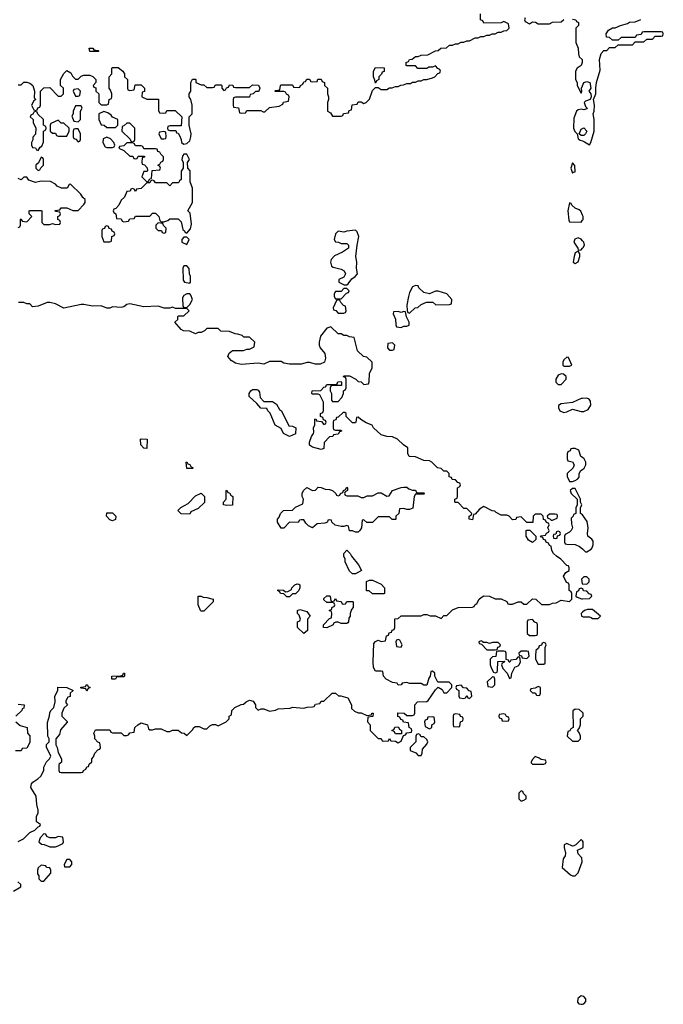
# Model space of a CAD drawing. Header units: inches. Extents: x 2701323 to 2964515, y 494916 to 722124.
# Tile 454 of 656: x 2836060 to 2840566, y 619711 to 626610. Entities that reach past the tile are written whole.
import ezdxf

# ---------------------------------------------------------------- set-up
doc = ezdxf.new("R2010")
doc.units = ezdxf.units.IN
doc.header["$MEASUREMENT"] = 0
for name, color, linetype in [('C8631', 7, 'Continuous'), ('C8632', 7, 'Continuous'), ('C8641', 7, 'Continuous'), ('C8642', 7, 'Continuous')]:
    doc.layers.add(name, color=color, linetype=linetype)

msp = doc.modelspace()

# ---------------------------------------------------------------- linework, layer by layer
at = {"layer": 'C8631', "color": 2, "elevation": 2}
msp.add_lwpolyline([(2840000, 619767.6), (2839990, 619769.2), (2839968.3, 619751.7), (2839965.5, 619725.5), (2839974.4, 619714.4), (2839990, 619710.7), (2840000, 619712.3)], dxfattribs=at)
at = {"layer": 'C8632', "color": 2, "elevation": 2}
for points in [[(2836050, 626154), (2836070, 626154), (2836088.7, 626171.3), (2836110, 626171.3), (2836130, 626164.7), (2836151.3, 626150), (2836164.7, 626110), (2836162, 626062), (2836174, 626050), (2836158, 626042), (2836142, 626010), (2836158, 625978), (2836170, 625974), (2836182, 625978), (2836187.3, 625992.7), (2836202, 625998), (2836206, 626010), (2836206, 626110), (2836230, 626132), (2836270, 626134), (2836330, 626074), (2836350, 626074), (2836366, 626090), (2836366, 626130), (2836346, 626150), (2836346, 626190), (2836370, 626234), (2836390, 626254), (2836416.9, 626236.9), (2836430, 626214), (2836450, 626194), (2836470, 626194), (2836490, 626214), (2836510, 626222), (2836550, 626222), (2836572.7, 626212.7), (2836594, 626190), (2836594, 626170), (2836574, 626150), (2836578, 626138), (2836592.7, 626132.7), (2836594, 626110), (2836614, 626090), (2836614, 626030), (2836630, 626014), (2836670, 626014), (2836682, 626018), (2836686, 626050), (2836702, 626058), (2836706, 626070), (2836706, 626090), (2836696.4, 626116.4), (2836686, 626130), (2836686, 626210), (2836706, 626230), (2836706, 626270), (2836710, 626274), (2836750, 626274), (2836782, 626250), (2836794, 626230), (2836794, 626210), (2836814, 626190), (2836814, 626130), (2836818, 626118), (2836830, 626114), (2836862, 626118), (2836867.3, 626152.7), (2836910, 626154), (2836934, 626130), (2836932.7, 626107.3), (2836918, 626102), (2836914, 626070), (2836950, 626054), (2837032.7, 626052.7), (2837032.7, 625972.7), (2837038, 625958), (2837070, 625954), (2837082, 625958), (2837090, 625974), (2837147.3, 625972.7), (2837194, 625930), (2837190, 625866), (2837110, 625866), (2837098, 625862), (2837094, 625850), (2837098, 625838), (2837110, 625834), (2837152.7, 625832.7), (2837158, 625818), (2837170, 625814), (2837179.6, 625799.6), (2837191.3, 625770), (2837192, 625750), (2837210, 625738), (2837230, 625742), (2837250, 625762), (2837259, 625790), (2837261.2, 625810), (2837246, 625870), (2837246, 625930), (2837268, 625950), (2837268, 626010), (2837258, 626050), (2837246, 626070), (2837246, 626090), (2837258, 626110), (2837258, 626170), (2837270, 626194), (2837290, 626194), (2837294, 626190), (2837294, 626170), (2837330, 626154), (2837350, 626154), (2837370, 626134), (2837410, 626134), (2837422, 626138), (2837430, 626154), (2837470, 626154), (2837474, 626150), (2837474, 626130), (2837490, 626114), (2837502, 626118), (2837507.3, 626132.7), (2837522, 626138), (2837530, 626154), (2837551.6, 626151.6), (2837558, 626138), (2837570, 626134), (2837670, 626134), (2837690, 626154), (2837732, 626152), (2837742, 626130), (2837734, 626110), (2837730, 626106), (2837710, 626106), (2837694, 626090), (2837674, 626086), (2837670, 626066), (2837570, 626066), (2837558, 626062), (2837554, 626050), (2837554, 626010), (2837558, 625998), (2837592.7, 625992.7), (2837598, 625958), (2837610, 625954), (2837642, 625958), (2837650, 625974), (2837747.3, 625972.7), (2837763.6, 625963.6), (2837776.4, 625963.6), (2837810, 625994), (2837876.4, 626003.6), (2837902, 626018), (2837907.3, 626032.7), (2837942, 626038), (2837946, 626070), (2837942, 626082), (2837927.3, 626087.3), (2837922, 626102), (2837910, 626106), (2837850, 626106), (2837846, 626110), (2837850, 626114), (2837882, 626118), (2837886, 626150), (2837890, 626154), (2837970, 626154), (2837978, 626138), (2838010, 626134), (2838022, 626138), (2838026, 626150), (2838042, 626158), (2838050, 626174), (2838062, 626178), (2838070, 626194), (2838090, 626194), (2838098, 626178), (2838110, 626174), (2838142, 626178), (2838147.3, 626192.7), (2838170, 626194), (2838178, 626178), (2838194, 626170), (2838194, 626150), (2838214, 626130), (2838214, 626090), (2838222, 626070), (2838222, 626050), (2838214, 626030), (2838214, 625970), (2838236.9, 625956.9), (2838250, 625934), (2838310, 625934), (2838322, 625938), (2838327.3, 625952.7), (2838362, 625958), (2838367.3, 625972.7), (2838382, 625978), (2838387.3, 626012.7), (2838422, 626018), (2838430, 626034), (2838450, 626034), (2838470, 626022), (2838486, 626030), (2838510, 626054), (2838530, 626114), (2838550, 626134), (2838570, 626134), (2838590, 626122), (2838630, 626122), (2838648.4, 626131.6), (2838667.3, 626132.7), (2838690, 626142), (2838710, 626142), (2838728.4, 626151.6), (2838747.3, 626152.7), (2838770, 626162), (2838796.4, 626163.6), (2838810, 626172), (2838830, 626172), (2838850, 626182), (2838870, 626182), (2838890, 626192), (2838910, 626192), (2838950, 626202), (2838966, 626210), (2838987.3, 626232.7), (2839002, 626238), (2839006, 626250), (2839002, 626262), (2838987.3, 626267.3), (2838970, 626286), (2838950, 626278), (2838923.6, 626276.4), (2838910, 626268), (2838848, 626268), (2838830, 626286), (2838770, 626286), (2838766, 626290), (2838766, 626310), (2838782, 626318), (2838788.4, 626331.6), (2838807.3, 626332.7), (2838830, 626352), (2838850, 626352), (2838870, 626362), (2838916.4, 626363.6), (2838970, 626392), (2838990, 626394), (2839008.4, 626411.6), (2839047.3, 626412.7), (2839070, 626432), (2839090, 626432), (2839110, 626442), (2839130, 626442), (2839150, 626452), (2839170, 626452), (2839190, 626462), (2839210, 626462), (2839250, 626482), (2839270, 626482), (2839288.4, 626491.6), (2839310, 626492), (2839330, 626502), (2839350, 626502), (2839368.4, 626511.6), (2839390, 626512), (2839410, 626522), (2839430, 626522), (2839448.4, 626531.6), (2839470, 626534), (2839486, 626550), (2839482, 626582), (2839450, 626598), (2839430, 626588), (2839310, 626586), (2839302, 626602), (2839286, 626610), (2839286, 626650)], [(2839598, 626622), (2839594, 626610), (2839598, 626598), (2839630, 626582), (2839650, 626594), (2839671.6, 626591.6), (2839690, 626582), (2839770, 626582), (2839790, 626592), (2839850, 626594), (2839870, 626612)], [(2839930, 626614), (2839954, 626610), (2839958, 626598), (2839972, 626590), (2839972, 626570), (2839954, 626550), (2839954, 626450), (2839971.1, 626411.1), (2839971.3, 626370), (2839978, 626350), (2839997.3, 626330), (2839998.8, 626310), (2839992, 626290), (2839962, 626270), (2839952, 626250), (2839952, 626190), (2839962, 626170), (2839962, 626150), (2839990, 626094), (2839995.3, 626110), (2839994, 626130), (2840000, 626146.4)], [(2840000, 625981), (2839990, 625984), (2839970, 625979), (2839958, 625970), (2839939.6, 625920.4), (2839938, 625850), (2839946.4, 625826.4), (2839962, 625810), (2839970, 625774), (2839984.7, 625764.7), (2840000, 625760)], [(2840000, 625798), (2839990, 625798), (2839978, 625810), (2839990, 625842), (2840000, 625846.7)], [(2836050, 625154), (2836062, 625158), (2836066, 625170), (2836066, 625210), (2836070, 625214), (2836078, 625198), (2836110, 625194), (2836146, 625230), (2836126, 625250), (2836126, 625270), (2836130, 625274), (2836210, 625274), (2836214, 625270), (2836214, 625190), (2836230, 625174), (2836270, 625174), (2836290, 625182), (2836310, 625174), (2836342, 625178), (2836346, 625190), (2836342, 625202), (2836326, 625210), (2836326, 625230), (2836342, 625238), (2836346, 625250), (2836342, 625262), (2836310, 625266), (2836307.3, 625272.7), (2836342, 625278), (2836350, 625292), (2836390, 625292), (2836432.7, 625272.7), (2836470, 625274), (2836510, 625314), (2836518, 625330), (2836518, 625350), (2836503.1, 625363.1), (2836488.4, 625388.4), (2836416.4, 625456.4), (2836405.4, 625454.6), (2836391.6, 625428.4), (2836351.6, 625428.4), (2836322.7, 625442.7), (2836310, 625458), (2836276.4, 625476.4), (2836210, 625478), (2836170, 625469), (2836124.7, 625484.7), (2836110, 625506), (2836090, 625506), (2836070, 625488.7), (2836050, 625498)], [(2840000, 625240.3), (2839988.9, 625268.9), (2839978, 625278), (2839949, 625289), (2839926, 625310), (2839922, 625322), (2839910, 625326), (2839898, 625270), (2839904.7, 625204.7), (2839910, 625194), (2839990, 625191.3), (2840000, 625204.7)], [(2840000, 625061.2), (2839990, 625073.2), (2839970, 625081.2), (2839947.3, 625072.7), (2839938.8, 625050), (2839966.8, 625010), (2839970, 624994), (2839990, 624998), (2840000, 625008)], [(2836050, 620852), (2836086, 620870), (2836130, 620914), (2836166, 620930), (2836190, 620954), (2836202, 620958), (2836206, 620970), (2836178, 620990), (2836178, 621030), (2836188.7, 621050), (2836188.7, 621070), (2836179, 621110), (2836175.3, 621170), (2836137.2, 621230), (2836143.7, 621256.3), (2836152.5, 621267.5), (2836188, 621290), (2836208, 621310), (2836228, 621350), (2836228.7, 621371.3), (2836248, 621410), (2836268, 621430), (2836278, 621450), (2836248.4, 621511.6), (2836248.4, 621531.6), (2836266, 621550), (2836266, 621570), (2836258, 621590), (2836254.6, 621685.4), (2836268.4, 621731.6), (2836270, 621754), (2836278, 621770), (2836298, 621790), (2836308, 621830), (2836306, 621870), (2836326, 621910), (2836327.3, 621932.7), (2836390, 621931.3), (2836434, 621910), (2836414, 621890), (2836412.7, 621867.3), (2836398, 621862), (2836383.6, 621836.4), (2836383.6, 621823.6), (2836394, 621810), (2836370, 621786), (2836354, 621750), (2836354, 621730), (2836391.6, 621691.6), (2836391.6, 621688.4), (2836346.4, 621633.6), (2836339.6, 621600.4), (2836314, 621570), (2836312, 621530), (2836322, 621510), (2836330, 621474), (2836352, 621430), (2836351.6, 621408.4), (2836334, 621390), (2836334, 621350), (2836338, 621338), (2836350, 621334), (2836490, 621334), (2836502, 621338), (2836506, 621350), (2836522, 621358), (2836530, 621374), (2836542, 621378), (2836547.3, 621392.7), (2836566, 621410), (2836566, 621430), (2836576.4, 621443.6), (2836586, 621470), (2836607.3, 621492.7), (2836622, 621498), (2836626, 621510), (2836622, 621542), (2836607.3, 621547.3), (2836586, 621570), (2836586, 621590), (2836578, 621610), (2836590, 621634), (2836690, 621634), (2836698, 621618), (2836710, 621614), (2836770, 621614), (2836790, 621594), (2836810, 621594), (2836822, 621598), (2836830, 621614), (2836862, 621618), (2836866, 621650), (2836886, 621670), (2836910, 621682), (2836954, 621670), (2836962, 621642), (2836970, 621634), (2836990, 621634), (2837010, 621642), (2837050, 621642), (2837090, 621622), (2837110, 621622), (2837130, 621632), (2837170, 621632), (2837192.7, 621612.7), (2837211.6, 621611.6), (2837230, 621594), (2837270, 621634), (2837278, 621650), (2837290, 621658), (2837316.9, 621656.9), (2837350, 621642), (2837370, 621642), (2837390, 621662), (2837410, 621672), (2837430, 621672), (2837450, 621662), (2837506, 621690), (2837526, 621710), (2837526, 621730), (2837542, 621738), (2837546, 621770), (2837566, 621790), (2837610, 621812), (2837627.3, 621812.7), (2837646, 621830), (2837670, 621842), (2837694.8, 621834.8), (2837711.3, 621810), (2837712, 621790), (2837730, 621772), (2837750, 621782), (2837770, 621782), (2837810, 621764.7), (2837850, 621772), (2837870, 621782), (2837954, 621786), (2837970, 621792), (2838050, 621786), (2838072.7, 621792.7), (2838110, 621794), (2838122, 621798), (2838130, 621814), (2838162, 621818), (2838170, 621834), (2838190, 621834), (2838248.4, 621891.6), (2838270, 621892), (2838292.7, 621872.7), (2838307.3, 621872.7), (2838358, 621858), (2838382, 621810), (2838383.6, 621783.6), (2838403.6, 621763.6), (2838430, 621754), (2838450, 621754), (2838490, 621734), (2838522, 621738), (2838526, 621750), (2838534, 621750), (2838532.7, 621727.3), (2838498, 621722), (2838494, 621690), (2838514, 621670), (2838514, 621630), (2838570, 621574), (2838590, 621574), (2838598, 621558), (2838610, 621554), (2838642, 621558), (2838650, 621574), (2838658, 621558), (2838690, 621554), (2838710, 621542), (2838730, 621554), (2838746, 621594), (2838762, 621598), (2838770, 621614), (2838802, 621618), (2838806, 621630), (2838802, 621642), (2838786, 621650), (2838782, 621682), (2838747.3, 621687.3), (2838742, 621702), (2838727.3, 621707.3), (2838722, 621722), (2838707.3, 621727.3), (2838707.3, 621752.7), (2838751.6, 621751.6), (2838770, 621734), (2838810, 621734), (2838822, 621738), (2838826, 621750), (2838826, 621810), (2838846, 621830), (2838910, 621832), (2838920.4, 621839.6), (2838970, 621914), (2838990, 621934), (2839016.9, 621916.9), (2839030, 621894), (2839050, 621894), (2839086, 621930), (2839086, 621950), (2839067.3, 621967.3), (2838987.3, 621967.3), (2838966, 622010), (2838966, 622030), (2838950, 622046), (2838938, 622042), (2838934, 622010), (2838923.6, 621996.4), (2838910, 621946), (2838890, 621948), (2838870, 621958), (2838790, 621958), (2838770, 621966), (2838738, 621962), (2838731.6, 621948.4), (2838710, 621948), (2838702, 621962), (2838670, 621966), (2838626, 621990), (2838606, 622010), (2838602, 622042), (2838590, 622046), (2838550, 622046), (2838538, 622070), (2838535.3, 622110), (2838540.4, 622239.6), (2838550, 622254), (2838570, 622262), (2838590, 622254), (2838622, 622258), (2838627.3, 622292.7), (2838642, 622298), (2838647.3, 622312.7), (2838662, 622318), (2838667.3, 622332.7), (2838682, 622338), (2838686, 622350), (2838687.3, 622412.7), (2838710, 622414), (2838730, 622432), (2838870, 622432), (2838890, 622442), (2838910, 622442), (2838932.7, 622432.7), (2838970, 622432), (2839010, 622414), (2839030, 622434), (2839050, 622434), (2839090, 622474), (2839128.9, 622491.1), (2839230, 622494), (2839242, 622498), (2839246, 622510), (2839260.4, 622519.6), (2839278, 622550), (2839290, 622562), (2839310, 622572), (2839350, 622571.3), (2839390, 622552), (2839431.6, 622551.6), (2839470, 622534), (2839478, 622518), (2839490, 622514), (2839510, 622514), (2839550, 622531.3), (2839571.1, 622531.1), (2839590, 622514), (2839610, 622514), (2839650, 622552), (2839674, 622550), (2839712.7, 622512.7), (2839770, 622512), (2839790, 622522), (2839816.4, 622523.6), (2839850, 622542), (2839910, 622534), (2839926, 622550), (2839926, 622590), (2839922, 622602), (2839906, 622610), (2839906, 622650), (2839902, 622662), (2839887.3, 622667.3), (2839868, 622710), (2839883.1, 622736.9), (2839906, 622750), (2839906, 622770), (2839902, 622782), (2839890, 622786), (2839848, 622830), (2839818, 622850), (2839798, 622870), (2839786, 622890), (2839782, 622922), (2839770, 622926), (2839762, 622942), (2839746, 622950), (2839742, 622962), (2839727.3, 622967.3), (2839722, 622982), (2839707.3, 622987.3), (2839710, 622994), (2839742, 622998), (2839747.3, 623012.7), (2839762, 623018), (2839766, 623030), (2839758, 623050), (2839766, 623070), (2839762, 623082), (2839747.3, 623087.3), (2839742, 623102), (2839727.3, 623107.3), (2839726, 623130), (2839710, 623146), (2839670, 623146), (2839654, 623130), (2839652.7, 623087.3), (2839610, 623086), (2839570, 623126), (2839538, 623122), (2839532.7, 623107.3), (2839510, 623106), (2839486, 623130), (2839470, 623138), (2839430, 623138), (2839396.4, 623156.4), (2839387.3, 623167.3), (2839368.4, 623168.4), (2839310, 623198), (2839279.6, 623180.4), (2839250, 623146), (2839238, 623142), (2839230, 623106), (2839206, 623110), (2839206, 623130), (2839222, 623138), (2839226, 623150), (2839190, 623186), (2839170, 623186), (2839130, 623226), (2839110, 623226), (2839106, 623230), (2839106, 623250), (2839122, 623258), (2839126, 623270), (2839126, 623330), (2839142, 623338), (2839146, 623350), (2839142, 623362), (2839127.3, 623367.3), (2839110, 623386), (2839087.3, 623387.3), (2839082, 623402), (2839067.3, 623407.3), (2839066, 623430), (2839050, 623446), (2839030, 623446), (2839010, 623466), (2838986, 623470), (2838946, 623510), (2838930, 623518), (2838890, 623522), (2838830, 623548), (2838786, 623550), (2838778, 623570), (2838778, 623610), (2838746, 623630), (2838706, 623670), (2838670, 623688), (2838630, 623688.7), (2838590, 623702), (2838538, 623750), (2838528.4, 623768.4), (2838484.7, 623784.7), (2838448, 623808), (2838430, 623826), (2838418, 623822), (2838414, 623790), (2838410, 623786), (2838390, 623786), (2838346, 623830), (2838346, 623850), (2838336.4, 623856.4), (2838323.6, 623856.4), (2838290, 623826), (2838278, 623822), (2838272.7, 623807.3), (2838258, 623802), (2838254, 623790), (2838254, 623750), (2838258, 623738), (2838270, 623734), (2838310, 623734), (2838312.7, 623727.3), (2838298, 623722), (2838290, 623706), (2838258, 623702), (2838251.6, 623688.4), (2838230, 623686), (2838192.7, 623647.3), (2838190, 623606), (2838170, 623598), (2838110, 623615.3), (2838088.9, 623628.9), (2838088.7, 623650), (2838102, 623690), (2838118, 623710), (2838120.4, 623719.6), (2838118, 623750), (2838126, 623770), (2838126, 623810), (2838132.7, 623812.7), (2838138, 623798), (2838174, 623794), (2838190, 623774), (2838202, 623778), (2838206, 623790), (2838202, 623802), (2838186, 623806), (2838182, 623822), (2838166, 623830), (2838166, 623850), (2838182, 623858), (2838187.3, 623872.7), (2838188, 623930), (2838162, 623982), (2838150, 623986), (2838110, 623986), (2838106, 623990), (2838108, 624010), (2838167.3, 624012.7), (2838190, 624034), (2838202, 624038), (2838210, 624054), (2838270, 624054), (2838282, 624058), (2838288.4, 624071.6), (2838310, 624074), (2838314, 624070), (2838312.7, 624047.3), (2838250, 624046), (2838238, 624042), (2838234, 624030), (2838234, 624010), (2838242, 623990), (2838243.6, 623943.6), (2838250, 623934), (2838290, 623934), (2838316.4, 623963.6), (2838326, 623990), (2838326, 624010), (2838342, 624018), (2838346, 624030), (2838346, 624090), (2838342, 624102), (2838328, 624108), (2838330, 624114), (2838370, 624114), (2838414, 624090), (2838430, 624074), (2838451.6, 624071.6), (2838470, 624054), (2838502, 624058), (2838507.3, 624072.7), (2838508, 624130), (2838528, 624170), (2838528, 624210), (2838490, 624246), (2838466, 624250), (2838426, 624290), (2838402, 624382), (2838368.4, 624388.4), (2838350, 624398), (2838330, 624398), (2838310, 624408), (2838290, 624408), (2838238, 624458), (2838210, 624448), (2838167.1, 624392.9), (2838156, 624350), (2838156, 624330), (2838162.8, 624310), (2838196, 624270), (2838202, 624238), (2838194, 624210), (2838163.6, 624196.4), (2838130, 624195.3), (2838090, 624208.7), (2838071.6, 624208.4), (2838030, 624195.3), (2837950, 624195.3), (2837910, 624204), (2837890, 624214), (2837810, 624214), (2837770, 624195.3), (2837730, 624204), (2837610, 624193.2), (2837570, 624204), (2837541.5, 624221.5), (2837518, 624250), (2837527.3, 624272.7), (2837550, 624292), (2837627.3, 624292.7), (2837650, 624302), (2837670, 624302), (2837702, 624318), (2837706, 624350), (2837670, 624386), (2837630, 624386), (2837616.4, 624396.4), (2837587.3, 624407.3), (2837568.4, 624408.4), (2837530, 624426), (2837468.4, 624428.4), (2837450, 624446), (2837370, 624446), (2837354, 624430), (2837330, 624418), (2837310, 624418), (2837290, 624408), (2837250, 624428), (2837206, 624430), (2837190, 624438), (2837146, 624490), (2837166, 624510), (2837166, 624530), (2837170, 624534), (2837210, 624534), (2837246, 624570), (2837230, 624586), (2837150, 624586), (2837130, 624595.3), (2837110, 624588), (2837071.6, 624588.4), (2837030, 624602), (2836930, 624599), (2836830, 624619), (2836810, 624614), (2836790, 624599), (2836770, 624594), (2836710, 624598), (2836690.9, 624589.1), (2836670, 624589), (2836630, 624604), (2836570, 624602.7), (2836510, 624615.3), (2836490, 624615.3), (2836370, 624589.3), (2836310, 624618), (2836270, 624628.7), (2836252, 624628), (2836190, 624602), (2836150, 624598), (2836130, 624618), (2836110, 624618), (2836088.4, 624628.4), (2836051.6, 624628.4)], [(2840000, 623956), (2839990, 623955.3), (2839930, 623928), (2839850, 623918), (2839832.7, 623907.3), (2839832, 623890), (2839842, 623870), (2839870, 623858), (2839890, 623862), (2839930, 623882), (2839990, 623864.7), (2840000, 623864.7)], [(2840000, 623541.6), (2839988.7, 623550), (2839974.6, 623594.6), (2839950, 623606), (2839930, 623606), (2839918, 623602), (2839914, 623590), (2839898, 623582), (2839892.7, 623567.3), (2839892.7, 623532.7), (2839898, 623518), (2839931.3, 623511.3), (2839942, 623490), (2839934, 623470), (2839894, 623430), (2839894, 623410), (2839910, 623374), (2839930, 623374), (2839950, 623382), (2839966, 623390), (2839976.4, 623403.6), (2839978, 623430), (2839988, 623450), (2840000, 623458.2)], [(2840000, 623140.7), (2839986, 623150), (2839986, 623190), (2839995.3, 623210), (2839986, 623230), (2839986, 623250), (2839950, 623326), (2839930, 623326), (2839914, 623310), (2839922, 623290), (2839962, 623250), (2839962, 623210), (2839954, 623190), (2839954, 623150), (2839938, 623142), (2839934, 623130), (2839922, 623118), (2839923.6, 623076.4), (2839931, 623049), (2839922, 623030), (2839910, 623018), (2839878, 623002), (2839874, 622990), (2839874, 622950), (2839878, 622938), (2839890, 622934), (2839948.4, 622931.6), (2839979.6, 622919.6), (2840000, 622901.5)], [(2840000, 622696), (2839994, 622690), (2839998, 622658), (2840000, 622657.7)], [(2840000, 622622.7), (2839990, 622626), (2839978, 622622), (2839972.7, 622607.3), (2839958, 622602), (2839954, 622570), (2839963.6, 622563.6), (2839992.7, 622552.7), (2840000, 622552.8)], [(2840000, 622457.3), (2839992, 622450), (2839994, 622430), (2840000, 622427.6)], [(2836050, 621814), (2836092, 621810), (2836090, 621786), (2836078, 621782), (2836074, 621770), (2836034, 621730)], [(2840000, 621755.3), (2839976.4, 621776.4), (2839950, 621778), (2839932.7, 621767.3), (2839934, 621650), (2839918, 621642), (2839912.7, 621627.3), (2839898, 621622), (2839894, 621590), (2839930, 621554), (2839970, 621554), (2839986, 621570), (2839986, 621590), (2839976.4, 621616.4), (2839966, 621630), (2839976.4, 621643.6), (2839986, 621670), (2839986, 621710), (2840000, 621724)], [(2836034, 621690), (2836063.6, 621663.6), (2836112, 621650), (2836114, 621610), (2836131.1, 621591.1), (2836130, 621546), (2836110, 621506), (2836078, 621502), (2836070, 621486), (2836030, 621486)], [(2840000, 620856), (2839990, 620866), (2839952.7, 620827.3), (2839939.6, 620820.4), (2839930, 620818), (2839890, 620838), (2839872.7, 620827.3), (2839872, 620810), (2839881, 620770), (2839878, 620750), (2839864.7, 620730), (2839858, 620670), (2839916.9, 620616.9), (2839930, 620611.3), (2839950, 620612), (2839968.9, 620631.1), (2839998, 620710), (2839996.4, 620736.4), (2839970, 620766), (2839966, 620790), (2840000, 620807)], [(2836016.5, 620503.5), (2836067.3, 620532.7), (2836068, 620550), (2836046, 620570)]]:
    msp.add_lwpolyline(points, dxfattribs=at)
for points in [[(2836550, 626386), (2836546, 626410), (2836571.6, 626411.6), (2836578, 626398), (2836610, 626394), (2836614, 626390), (2836610, 626386)], [(2838550, 626166), (2838547.3, 626187.3), (2838538, 626210), (2838538, 626250), (2838550, 626274), (2838612.7, 626272.7), (2838612.7, 626247.3), (2838598, 626242), (2838592.7, 626227.3), (2838574, 626210), (2838574, 626190), (2838558, 626182)], [(2836470, 626126), (2836438, 626122), (2836434, 626110), (2836450, 626074), (2836470, 626074), (2836482, 626078), (2836486, 626110)], [(2836490, 626006), (2836450, 626006), (2836434, 625970), (2836434, 625950), (2836425.4, 625934.6), (2836438, 625898), (2836470, 625894), (2836486, 625910), (2836486, 625970), (2836498, 625990)], [(2836170, 625966), (2836158, 625962), (2836152.7, 625947.3), (2836138, 625942), (2836134, 625930), (2836154, 625910), (2836154, 625890), (2836174, 625850), (2836171.6, 625808.4), (2836152.7, 625787.3), (2836151.6, 625768.4), (2836142, 625750), (2836142, 625730), (2836150, 625714), (2836171.6, 625711.6), (2836178, 625698), (2836190, 625694), (2836203.1, 625716.9), (2836215.3, 625724.7), (2836227.3, 625752.7), (2836226, 625830), (2836242, 625838), (2836246, 625850), (2836242, 625862), (2836226, 625870), (2836226, 625910), (2836187.3, 625947.3), (2836182, 625962)], [(2836650, 625966), (2836614, 625950), (2836614, 625910), (2836630, 625874), (2836651.6, 625871.6), (2836670, 625854), (2836730, 625854), (2836746, 625870), (2836746, 625910), (2836710, 625928), (2836700.4, 625940.4), (2836676.4, 625956.4)], [(2836330, 625906), (2836278, 625882), (2836274, 625870), (2836274, 625830), (2836290, 625814), (2836310, 625814), (2836318, 625798), (2836330, 625794), (2836390, 625794), (2836406, 625830), (2836406, 625850), (2836370, 625886), (2836350, 625886)], [(2836470, 625846), (2836450, 625846), (2836438, 625842), (2836434, 625830), (2836434, 625790), (2836438, 625778), (2836452.7, 625772.7), (2836470, 625754), (2836482, 625758), (2836486, 625770), (2836486, 625810)], [(2836830, 625886), (2836810, 625886), (2836790, 625866), (2836778, 625862), (2836774, 625830), (2836832.7, 625772.7), (2836838, 625758), (2836850, 625754), (2836862, 625758), (2836866, 625770), (2836866, 625850)], [(2836670, 625786), (2836644.7, 625775.3), (2836642, 625750), (2836658, 625718), (2836670, 625714), (2836710, 625714), (2836722, 625718), (2836726, 625730), (2836718, 625750), (2836694.6, 625774.6)], [(2837070, 625826), (2837038, 625822), (2837034, 625810), (2837050, 625774), (2837070, 625774), (2837082, 625778), (2837086, 625790), (2837082, 625822)], [(2836850, 625746), (2836810, 625746), (2836790, 625726), (2836758, 625722), (2836754, 625710), (2836790, 625694), (2836830, 625654), (2836852.7, 625652.7), (2836858, 625638), (2836870, 625634), (2836882, 625638), (2836890, 625654), (2836932.7, 625652.7), (2836932.7, 625647.3), (2836918, 625642), (2836914, 625610), (2836918, 625598), (2836932.7, 625592.7), (2836952.7, 625572.7), (2836954, 625550), (2836950, 625546), (2836930, 625546), (2836914, 625510), (2836950, 625474), (2836962, 625478), (2836970, 625494), (2836982, 625498), (2836987.3, 625552.7), (2837042, 625558), (2837046, 625570), (2837042, 625582), (2837026, 625590), (2837042, 625598), (2837047.3, 625612.7), (2837062, 625618), (2837066, 625630), (2837066, 625650), (2837047.3, 625667.3), (2837042, 625682), (2837027.3, 625687.3), (2837022, 625702), (2837010, 625706), (2836930, 625706), (2836922, 625722), (2836910, 625726), (2836870, 625726), (2836862, 625742)], [(2836210, 625646), (2836192.7, 625607.3), (2836174, 625590), (2836174, 625570), (2836190, 625554), (2836202, 625558), (2836207.3, 625572.7), (2836226, 625590), (2836226, 625630), (2836222, 625642)], [(2837230, 625668), (2837210, 625668), (2837201, 625659), (2837196.9, 625643.1), (2837196, 625630), (2837204.7, 625610), (2837204.7, 625570), (2837191.6, 625548.4), (2837191.3, 625490), (2837178, 625482), (2837172.7, 625467.3), (2837130, 625466), (2837110, 625446), (2837090, 625466), (2837010, 625466), (2837002, 625482), (2836990, 625486), (2836978, 625482), (2836970, 625466), (2836950, 625466), (2836910, 625426), (2836878, 625422), (2836870, 625406), (2836862, 625422), (2836850, 625426), (2836838, 625422), (2836832.7, 625407.3), (2836810, 625406), (2836792.7, 625367.3), (2836770, 625346), (2836754, 625310), (2836732.7, 625287.3), (2836718, 625282), (2836714, 625270), (2836718, 625258), (2836734, 625250), (2836738, 625218), (2836770, 625214), (2836778, 625198), (2836790, 625194), (2836822, 625198), (2836830, 625214), (2836862, 625218), (2836870, 625234), (2836970, 625234), (2836990, 625254), (2837010, 625254), (2837034, 625230), (2837042, 625202), (2837050, 625194), (2837070, 625194), (2837096.4, 625203.6), (2837110, 625214), (2837170, 625214), (2837190, 625194), (2837201, 625141), (2837214, 625130), (2837218, 625118), (2837230, 625114), (2837256.5, 625143.5), (2837263.1, 625176.9), (2837253.2, 625253.2), (2837238, 625270), (2837269, 625330), (2837268.7, 625430), (2837254.6, 625474.6), (2837254, 625550), (2837238, 625570), (2837235.3, 625610), (2837248.7, 625630)], [(2839930, 625606), (2839918, 625570), (2839930, 625534), (2839938, 625542), (2839950, 625544.7), (2839947.3, 625587.3)], [(2836670, 625166), (2836658, 625162), (2836652.7, 625147.3), (2836638, 625142), (2836634, 625130), (2836634, 625090), (2836650, 625054), (2836690, 625054), (2836702, 625058), (2836706, 625090), (2836722, 625098), (2836726, 625110), (2836722, 625122), (2836707.3, 625127.3), (2836702, 625142), (2836687.3, 625147.3), (2836682, 625162)], [(2837030, 625186), (2837014, 625170), (2837014, 625150), (2837030, 625134), (2837052.7, 625132.7), (2837058, 625118), (2837070, 625114), (2837082, 625118), (2837086, 625150), (2837067.3, 625167.3), (2837062, 625182)], [(2837230, 625086), (2837210, 625086), (2837194, 625070), (2837194, 625050), (2837230, 625034), (2837246, 625070)], [(2838410, 625135.3), (2838351.1, 625128.9), (2838330, 625122), (2838290, 625128), (2838272, 625110), (2838262, 625070), (2838270, 625054), (2838291.6, 625051.6), (2838310, 625042), (2838350, 625042), (2838362, 625030), (2838362, 625010), (2838319.8, 624980.2), (2838264.5, 624955.5), (2838241, 624930), (2838236, 624910), (2838244, 624884), (2838254.8, 624874.8), (2838310, 624861), (2838332, 624850), (2838342, 624830), (2838330, 624806), (2838294, 624790), (2838294, 624770), (2838332.7, 624752.7), (2838350, 624752), (2838360.4, 624759.6), (2838385.6, 624794.4), (2838408.7, 624810), (2838424, 624830), (2838419, 624870), (2838421.2, 624910), (2838414, 624950), (2838422, 625030), (2838435.3, 625090), (2838423.1, 625123.1)], [(2839970, 624988), (2839950, 624975.3), (2839941, 624950), (2839934, 624910), (2839950, 624902), (2839970, 624914), (2839982, 624950), (2839982, 624970)], [(2837230, 624886), (2837210, 624886), (2837202, 624870), (2837205.4, 624785.4), (2837214, 624770), (2837250, 624764.7), (2837255.3, 624770), (2837255.3, 624810), (2837248, 624830), (2837247.3, 624867.3)], [(2838830, 624748), (2838810, 624738), (2838790, 624698), (2838782.8, 624670), (2838771.3, 624610), (2838772.7, 624572.7), (2838778, 624558), (2838790, 624554), (2838828.4, 624591.6), (2838847.3, 624592.7), (2838870, 624614), (2838908.4, 624631.6), (2838951.6, 624631.6), (2838972.7, 624612.7), (2839070, 624614), (2839082, 624618), (2839086, 624650), (2839050, 624688), (2838990, 624708.7), (2838970, 624708), (2838930, 624688), (2838890, 624699), (2838855.3, 624730), (2838850, 624746)], [(2837250, 624688), (2837230, 624688), (2837210, 624678), (2837199.6, 624660.4), (2837202, 624602), (2837210, 624594), (2837230, 624594), (2837250, 624614), (2837268.7, 624650), (2837259, 624679)], [(2838350, 624726), (2838330, 624726), (2838310, 624706), (2838270, 624706), (2838262, 624690), (2838262, 624670), (2838270, 624654), (2838310, 624654), (2838347.3, 624692.7), (2838362, 624698), (2838366, 624710)], [(2838290, 624646), (2838278, 624642), (2838254, 624590), (2838258, 624578), (2838272.7, 624572.7), (2838290, 624554), (2838330, 624554), (2838342, 624558), (2838346, 624570), (2838342, 624602), (2838327.3, 624607.3), (2838307.3, 624627.3), (2838302, 624642)], [(2838750, 624566), (2838730, 624558), (2838710, 624566), (2838678, 624562), (2838674, 624550), (2838691.6, 624511.6), (2838692.7, 624472.7), (2838698, 624458), (2838730, 624454), (2838750, 624462), (2838770, 624462), (2838786, 624470), (2838786, 624490), (2838768.4, 624528.4), (2838762, 624562)], [(2838670, 624346), (2838638, 624342), (2838634, 624310), (2838650, 624294), (2838670, 624294), (2838682, 624298), (2838686, 624330)], [(2839890, 624246), (2839870, 624226), (2839862, 624210), (2839862, 624190), (2839870, 624182), (2839910, 624182), (2839926, 624190), (2839902, 624242)], [(2839850, 624128), (2839830, 624118), (2839814, 624090), (2839814, 624070), (2839830, 624054), (2839850, 624054), (2839886, 624090), (2839886, 624110), (2839867.3, 624127.3)], [(2837770, 623934), (2837830, 623934), (2837856.9, 623916.9), (2837879.6, 623879.6), (2837892, 623870), (2837944.7, 623764.7), (2837970, 623762), (2837994, 623750), (2837990.9, 623709.1), (2837950, 623688.7), (2837906, 623710), (2837890, 623746), (2837849, 623769), (2837814, 623854), (2837798, 623870), (2837790, 623886), (2837747.3, 623887.3), (2837720.4, 623920.4), (2837666, 623970), (2837666, 623990), (2837678, 624010), (2837690, 624018), (2837719.6, 624019.6), (2837730, 624014), (2837739.6, 623999.6), (2837743.6, 623963.6)], [(2836950, 623606), (2836930, 623608), (2836908, 623630), (2836906, 623670), (2836910, 623674), (2836951.6, 623671.6)], [(2837230, 623466), (2837226, 623510), (2837230, 623512), (2837238, 623498), (2837250, 623494), (2837258, 623478), (2837274, 623470), (2837270, 623466)], [(2837250, 623146), (2837190, 623148), (2837166, 623170), (2837188.4, 623191.6), (2837240.4, 623219.6), (2837290, 623274), (2837331.6, 623291.6), (2837354, 623270), (2837352.7, 623227.3), (2837310, 623186), (2837258, 623162)], [(2837510, 623206), (2837486, 623210), (2837486, 623230), (2837506, 623250), (2837506, 623310), (2837510, 623314), (2837518, 623298), (2837530, 623294), (2837538, 623278), (2837552, 623270), (2837550, 623208)], [(2838810, 623314), (2838830, 623314), (2838838, 623298), (2838850, 623294), (2838890, 623294), (2838894, 623290), (2838890, 623286), (2838830, 623286), (2838822, 623270), (2838812, 623188), (2838790, 623178), (2838770, 623178), (2838750, 623186), (2838718, 623182), (2838714, 623150), (2838694, 623130), (2838694, 623110), (2838690, 623108), (2838668.4, 623108.4), (2838650, 623126), (2838570, 623126), (2838530, 623086), (2838490, 623086), (2838470, 623106), (2838458, 623102), (2838452, 623050), (2838442, 623030), (2838430, 623018), (2838410, 623018), (2838390, 623028), (2838368.4, 623028.4), (2838362, 623062), (2838350, 623066), (2838330, 623058), (2838310, 623058), (2838268.4, 623068.4), (2838246, 623090), (2838242, 623102), (2838230, 623106), (2838218, 623102), (2838214, 623090), (2838196.9, 623083.1), (2838143.6, 623076.4), (2838110, 623048.7), (2838083.1, 623063.1), (2838063.1, 623083.1), (2838050, 623106), (2838030, 623106), (2838018, 623102), (2838010, 623086), (2837950, 623088), (2837910, 623048), (2837890, 623048), (2837866, 623090), (2837866, 623110), (2837876.4, 623123.6), (2837886, 623150), (2837906, 623170), (2837970, 623174), (2837990, 623194), (2838042, 623218), (2838046, 623250), (2838038, 623270), (2838038, 623290), (2838046, 623310), (2838070, 623332), (2838110, 623312), (2838130, 623314), (2838150, 623334), (2838170, 623332), (2838199.6, 623319.6), (2838230, 623318), (2838250.9, 623310.9), (2838274, 623290), (2838278, 623278), (2838290, 623274), (2838302, 623278), (2838306, 623290), (2838322, 623298), (2838326, 623310), (2838342, 623318), (2838350, 623334), (2838354, 623330), (2838354, 623310), (2838338, 623302), (2838334, 623290), (2838338, 623278), (2838350, 623274), (2838427.3, 623272.7), (2838450, 623262), (2838470, 623262), (2838492.7, 623272.7), (2838530, 623274), (2838570, 623294), (2838590, 623294), (2838630, 623272), (2838647.3, 623272.7), (2838670, 623312), (2838730, 623332), (2838750, 623334), (2838770, 623334), (2838783.6, 623323.6)], [(2836710, 623098), (2836690, 623106), (2836668, 623130), (2836670, 623154), (2836710, 623154), (2836734, 623130), (2836730, 623108)], [(2839810, 623146), (2839770, 623146), (2839754, 623130), (2839758, 623118), (2839772.7, 623112.7), (2839782, 623102), (2839790, 623102), (2839822, 623118), (2839826, 623130), (2839822, 623142)], [(2839650, 622946), (2839623.1, 622963.1), (2839606, 622990), (2839606, 623030), (2839610, 623034), (2839632.7, 623032.7), (2839674, 622990), (2839672.7, 622967.3)], [(2839830, 623026), (2839818, 623022), (2839814, 623006), (2839798, 623002), (2839794, 622990), (2839798, 622978), (2839810, 622974), (2839822, 622978), (2839826, 622994), (2839842, 622998), (2839846, 623010), (2839842, 623022)], [(2838390, 622726), (2838370, 622746), (2838338, 622810), (2838338, 622830), (2838328.7, 622850), (2838328.7, 622870), (2838350, 622892), (2838374, 622870), (2838382, 622850), (2838432, 622790), (2838454, 622750), (2838410, 622728)], [(2838610, 622586), (2838530, 622588), (2838507.3, 622607.3), (2838488, 622608), (2838487.3, 622672.7), (2838510, 622682), (2838530, 622682), (2838590, 622654), (2838614, 622630), (2838614, 622590)], [(2837930, 622566), (2837910, 622586), (2837886, 622590), (2837882, 622602), (2837866, 622610), (2837870, 622614), (2837907.3, 622612.7), (2837922, 622602), (2837936.4, 622603.6), (2837962, 622618), (2837966, 622630), (2837986, 622650), (2838003.1, 622656.9), (2838015.3, 622655.3), (2838022, 622650), (2838022, 622630), (2838014, 622610), (2837990, 622588), (2837970, 622586), (2837950, 622566)], [(2837330, 622466), (2837326, 622470), (2837308.9, 622508.9), (2837308.4, 622571.6), (2837331.1, 622571.1), (2837343.6, 622563.6), (2837370, 622562), (2837414, 622550), (2837414, 622530), (2837350, 622466)], [(2838250, 622534), (2838262, 622538), (2838270, 622554), (2838278, 622538), (2838310, 622534), (2838318, 622518), (2838330, 622514), (2838342, 622518), (2838350, 622534), (2838390, 622534), (2838394, 622530), (2838394, 622490), (2838383.6, 622476.4), (2838374, 622450), (2838374, 622430), (2838363.6, 622416.4), (2838362, 622390), (2838356.9, 622383.1), (2838350, 622378), (2838310, 622378), (2838290, 622388), (2838272.7, 622387.3), (2838258, 622382), (2838254, 622370), (2838210, 622348.7), (2838186, 622350), (2838186, 622370), (2838230, 622414), (2838242, 622418), (2838246, 622450), (2838242, 622462), (2838226, 622470), (2838242, 622478), (2838247.3, 622492.7), (2838262, 622498), (2838266, 622510), (2838262, 622522), (2838250, 622526), (2838210, 622526), (2838190, 622546), (2838190, 622554), (2838210, 622574), (2838230, 622574), (2838234, 622570), (2838238, 622538)], [(2838050, 622308.7), (2838006, 622350), (2838006, 622390), (2838022, 622398), (2838026, 622410), (2838016.4, 622436.4), (2838006, 622450), (2838006, 622470), (2838022, 622478), (2838070, 622462), (2838094, 622430), (2838074, 622410), (2838074, 622330)], [(2839650, 622406), (2839618, 622402), (2839614, 622390), (2839614, 622310), (2839630, 622294), (2839670, 622294), (2839682, 622298), (2839686, 622310), (2839686, 622370), (2839682, 622382), (2839667.3, 622387.3)], [(2838710, 622266), (2838698, 622262), (2838694, 622250), (2838698, 622218), (2838730, 622214), (2838738, 622230), (2838722, 622262)], [(2839290, 622258), (2839274, 622250), (2839278, 622238), (2839294, 622234), (2839330, 622194), (2839390, 622194), (2839402, 622198), (2839407.3, 622212.7), (2839422, 622218), (2839426, 622230), (2839410, 622246), (2839370, 622246), (2839350, 622238), (2839330, 622246), (2839306, 622246), (2839306, 622250)], [(2839450, 622186), (2839410, 622186), (2839398, 622182), (2839392.7, 622147.3), (2839370, 622146), (2839354, 622130), (2839354, 622090), (2839363.6, 622063.6), (2839378, 622038), (2839390, 622034), (2839402, 622038), (2839406, 622050), (2839407.3, 622112.7), (2839454, 622114), (2839452.7, 622107.3), (2839438, 622102), (2839434, 622090), (2839443.6, 622063.6), (2839474, 622030), (2839490, 621994), (2839502, 621998), (2839506, 622030), (2839527.3, 622072.7), (2839550, 622082), (2839558, 622090), (2839566, 622110), (2839562, 622142), (2839550, 622146), (2839532.7, 622127.3), (2839498, 622122), (2839492, 622108), (2839488, 622108), (2839482, 622122), (2839466, 622126), (2839466, 622170), (2839462, 622182)], [(2839610, 622186), (2839570, 622186), (2839554, 622170), (2839558, 622158), (2839572.7, 622152.7), (2839578, 622138), (2839610, 622134), (2839626, 622150), (2839622, 622182)], [(2839730, 622246), (2839718, 622242), (2839712.7, 622227.3), (2839698, 622222), (2839692.7, 622207.3), (2839674, 622190), (2839672, 622150), (2839672, 622130), (2839690, 622094), (2839730, 622094), (2839738, 622102), (2839738, 622210), (2839746, 622230), (2839742, 622242)], [(2836730, 621988.7), (2836706, 621990), (2836706, 622010), (2836767.3, 622012.7), (2836782, 622018), (2836786, 622030), (2836794, 622030), (2836794, 622010), (2836790, 622006), (2836750, 622006), (2836738, 622002)], [(2839370, 622006), (2839334, 621970), (2839338, 621938), (2839370, 621934), (2839386, 621950), (2839386, 621990), (2839382, 622002)], [(2836530, 621906), (2836522, 621922), (2836490, 621926), (2836486, 621930), (2836490, 621934), (2836522, 621938), (2836526, 621950), (2836534, 621950), (2836538, 621938), (2836554, 621930), (2836538, 621922)], [(2839150, 621946), (2839118, 621942), (2839114, 621930), (2839118, 621918), (2839134, 621910), (2839134, 621870), (2839138, 621858), (2839170, 621854), (2839182, 621858), (2839190, 621874), (2839198, 621858), (2839210, 621854), (2839226, 621870), (2839222, 621902), (2839207.3, 621907.3), (2839190, 621926), (2839167.3, 621927.3)], [(2839690, 621938), (2839670, 621926), (2839638, 621922), (2839634, 621910), (2839650, 621894), (2839670, 621894), (2839678, 621878), (2839690, 621874), (2839702, 621878), (2839706, 621890), (2839706, 621930)], [(2838950, 621726), (2838918, 621722), (2838912.7, 621707.3), (2838898, 621702), (2838894, 621690), (2838898, 621658), (2838930, 621642), (2838946, 621650), (2838946, 621670), (2838962, 621678), (2838966, 621690), (2838962, 621722)], [(2839110, 621746), (2839098, 621742), (2839094, 621730), (2839094, 621670), (2839098, 621658), (2839130, 621654), (2839142, 621658), (2839146, 621690), (2839162, 621698), (2839166, 621710), (2839162, 621722), (2839147.3, 621727.3), (2839142, 621742)], [(2839450, 621746), (2839418, 621742), (2839414, 621730), (2839418, 621718), (2839432.7, 621712.7), (2839438, 621698), (2839470, 621694), (2839482, 621698), (2839486, 621710), (2839482, 621722), (2839467.3, 621727.3), (2839462, 621742)], [(2838690, 621606), (2838682, 621622), (2838666, 621630), (2838682, 621638), (2838687.3, 621652.7), (2838710, 621654), (2838718, 621638), (2838734, 621630), (2838734, 621606), (2838730, 621606)], [(2838850, 621606), (2838838, 621602), (2838834, 621590), (2838834, 621550), (2838794, 621510), (2838794, 621490), (2838832.7, 621472.7), (2838850, 621454), (2838870, 621454), (2838878, 621470), (2838880.4, 621499.6), (2838910, 621534), (2838918, 621550), (2838910, 621566), (2838890, 621586), (2838870, 621586), (2838862, 621602)], [(2839670, 621446), (2839650, 621426), (2839642, 621410), (2839642, 621402), (2839650, 621394), (2839730, 621394), (2839742, 621398), (2839746, 621410), (2839742, 621422), (2839710, 621426), (2839696.4, 621436.4)], [(2839570, 621206), (2839554, 621190), (2839554, 621150), (2839570, 621134), (2839590, 621142), (2839606, 621150), (2839606, 621170), (2839587.3, 621187.3), (2839582, 621202)], [(2836230, 620906), (2836203.6, 620876.4), (2836194, 620850), (2836212.7, 620832.7), (2836231.6, 620831.6), (2836270, 620814), (2836310, 620814), (2836330, 620822), (2836362, 620838), (2836366, 620850), (2836362, 620882), (2836330, 620886), (2836310, 620878), (2836270, 620878), (2836250, 620886), (2836242, 620902)], [(2836210, 620686), (2836190, 620666), (2836184.7, 620650), (2836185.4, 620625.4), (2836194, 620610), (2836194, 620590), (2836210, 620574), (2836230, 620574), (2836278, 620630), (2836278, 620650), (2836270, 620666), (2836248.4, 620668.4), (2836242, 620682)], [(2836410, 620726), (2836390, 620726), (2836372, 620690), (2836374, 620674), (2836410, 620674), (2836426, 620690), (2836426, 620710)]]:
    msp.add_lwpolyline(points, close=True, dxfattribs=at)
at = {"layer": 'C8641', "color": 2, "elevation": 2}
msp.add_lwpolyline([(2840000, 619712.3), (2840010, 619714), (2840023.7, 619730), (2840023.7, 619750), (2840010, 619766), (2840000, 619767.6)], dxfattribs=at)
at = {"layer": 'C8642', "color": 2, "elevation": 2}
for points in [[(2840000, 625760), (2840015.3, 625755.3), (2840050, 625732), (2840059, 625750), (2840081.2, 625830), (2840081.2, 625910), (2840075.3, 625950), (2840082, 625970), (2840084, 626010), (2840078, 626050), (2840094, 626090), (2840093.2, 626130), (2840099, 626170), (2840123.1, 626256.9), (2840119, 626330), (2840130, 626374), (2840150, 626394), (2840170, 626394), (2840190, 626414), (2840230, 626414), (2840250, 626434), (2840350, 626434), (2840370, 626454), (2840430, 626454), (2840450, 626474), (2840490, 626474), (2840510, 626494), (2840550, 626494), (2840562, 626498), (2840566, 626510), (2840562, 626522), (2840550, 626526), (2840430, 626526), (2840418, 626522), (2840410, 626506), (2840378, 626502), (2840370, 626486), (2840270, 626486), (2840250, 626466), (2840210, 626466), (2840190, 626486), (2840167.3, 626487.3), (2840166, 626510), (2840183.1, 626536.9), (2840210, 626552), (2840230, 626552), (2840266, 626570), (2840316.4, 626583.6), (2840328.4, 626591.6), (2840370, 626594), (2840408.4, 626611.6)], [(2840000, 626146.4), (2840008.7, 626170), (2840030, 626176), (2840050.7, 626170.7), (2840058, 626130), (2840044.7, 626110), (2840058, 626090), (2840062, 626070), (2840054, 626050), (2840021, 626039), (2840012, 626030), (2840021, 626001), (2840032, 625990), (2840030, 625986), (2840010, 625978), (2840000, 625981)], [(2840000, 625846.7), (2840010, 625851.3), (2840031, 625830), (2840022, 625810), (2840010, 625798), (2840000, 625798)], [(2840000, 625204.7), (2840004, 625210), (2840004, 625230), (2840000, 625240.3)], [(2840000, 625008), (2840006, 625014), (2840014, 625030), (2840009.3, 625050), (2840000, 625061.2)], [(2840000, 623864.7), (2840010, 623864.7), (2840040.4, 623879.6), (2840058, 623910), (2840056.4, 623936.4), (2840046, 623950), (2840030, 623958), (2840000, 623956)], [(2840000, 623458.2), (2840012.9, 623467.1), (2840022.7, 623490), (2840022.7, 623510), (2840012.5, 623532.5), (2840000, 623541.6)], [(2840000, 622901.5), (2840022, 622882), (2840030, 622882), (2840060.4, 622899.6), (2840068, 622910), (2840075.3, 622930), (2840075.3, 622955.3), (2840066, 622970), (2840038, 622990), (2840035.3, 623010), (2840039, 623050), (2840032.7, 623092.7), (2840000.4, 623140.4), (2840000, 623140.7)], [(2840000, 622657.7), (2840030, 622654), (2840046, 622670), (2840046, 622690), (2840030, 622706), (2840010, 622706), (2840000, 622696)], [(2840000, 622552.8), (2840050, 622554), (2840066, 622570), (2840062, 622582), (2840047.3, 622587.3), (2840030, 622606), (2840007.3, 622607.3), (2840002, 622622), (2840000, 622622.7)], [(2840000, 622427.6), (2840005.4, 622425.4), (2840050, 622424.7), (2840062, 622422), (2840070, 622414), (2840110, 622414), (2840126, 622430), (2840070, 622478), (2840036.4, 622476.4), (2840014, 622470), (2840000, 622457.3)], [(2840000, 621724), (2840006, 621730), (2840006, 621750), (2840000, 621755.3)], [(2840000, 620807), (2840006, 620810), (2840006, 620850), (2840000, 620856)]]:
    msp.add_lwpolyline(points, dxfattribs=at)

doc.saveas('drawing.dxf')
